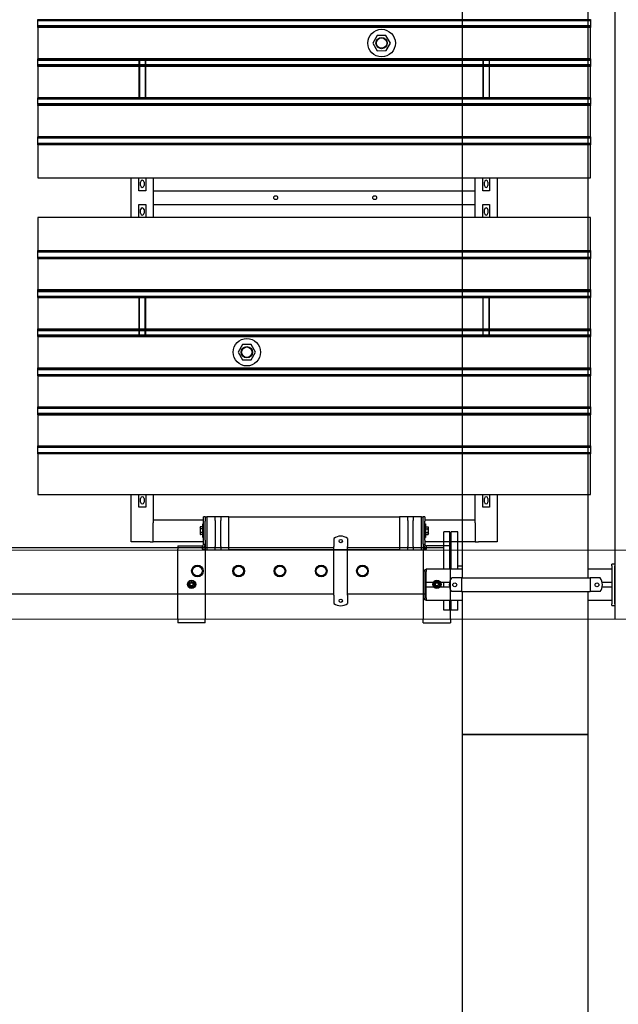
# Model space of a CAD drawing. Extents: x -89225 to 110569, y 13360 to 87647.
# Tile 268 of 478: x 47713 to 49889, y 62739 to 66316. Entities that reach past the tile are written whole.
import ezdxf

# ---------------------------------------------------------------- set-up
doc = ezdxf.new("R2010")
doc.units = 0
doc.layers.add('Beluchtingstank', color=253, linetype='Continuous')
doc.layers.add('Iv-Lines 035', color=4, linetype='Continuous')

# ---------------------------------------------------------------- blocks, each defined once
blk = doc.blocks.new('Leidingwerk beluchtingsinstallatie')
for p, q in [((1296643.7, -939945.6), (1296643.7, -936690.6)), ((1297100.9, -939945.6), (1297100.9, -936690.6)), ((1296176.2, -939802.6), (1296176.2, -939827)), ((1296226.2, -939802.6), (1296226.2, -939827)), ((1296576.2, -939912.9), (1296576.2, -939777.9)), ((1296598.2, -939777.9), (1296576.2, -939777.9)), ((1296598.2, -939912.9), (1296598.2, -939777.9)), ((1296603.2, -939912.9), (1296603.2, -939777.9)), ((1296627.2, -939777.9), (1296603.2, -939777.9)), ((1296627.2, -939912.9), (1296627.2, -939777.9)), ((1296176.2, -939836.2), (1293887.6, -939836.2)), ((1296176.2, -939827), (1296176.2, -939832)), ((1296176.2, -940008.7), (1296176.2, -939832)), ((1296226.2, -939827), (1296226.2, -939832)), ((1296226.2, -940008.7), (1296226.2, -939832)), ((1296576.2, -939836.2), (1296226.2, -939836.2)), ((1296603.2, -939811.4), (1296598.2, -939811.4)), ((1296512.3, -939912.9), (1296643.7, -939912.9)), ((1296512.3, -939912.9), (1296512.3, -939922.9)), ((1296643.7, -939903.5), (1296627.2, -939903.5)), ((1297100.9, -939912.9), (1297187.3, -939912.9)), ((1297197.3, -939895.4), (1297187.3, -939895.4)), ((1297187.3, -939901.4), (1297187.3, -939895.4)), ((1297187.3, -939901.4), (1297187.3, -940039.4)), ((1297197.3, -939895.4), (1297197.3, -939901.4)), ((1297197.3, -940039.4), (1297197.3, -939901.4)), ((1296507.3, -939921.9), (1296507.3, -939915.9)), ((1296512.3, -939915.9), (1296507.3, -939915.9)), ((1296507.3, -939921.9), (1296507.3, -940018.9)), ((1296512.3, -939962.9), (1296512.3, -939922.9)), ((1296632.8, -939945.6), (1296604.6, -939945.6)), ((1296640.8, -939945.6), (1296632.8, -939945.6)), ((1296640.8, -939945.6), (1296640.8, -939995.6)), ((1296640.8, -939945.6), (1297107.8, -939945.6)), ((1297107.8, -939945.6), (1297107.8, -939995.6)), ((1297115.8, -939945.6), (1297107.8, -939945.6)), ((1297144.1, -939945.6), (1297115.8, -939945.6)), ((1296596.6, -939962.9), (1296512.3, -939962.9)), ((1296512.3, -939977.9), (1296512.3, -939962.9)), ((1296512.3, -940017.9), (1296512.3, -939977.9)), ((1296512.3, -939977.9), (1296596.5, -939977.9)), ((1296576.2, -939977.9), (1296576.2, -939962.9)), ((1297187.3, -939962.9), (1297152.1, -939962.9)), ((1297152.2, -939977.9), (1297187.3, -939977.9)), ((1296176.2, -940004.5), (1293887.6, -940004.5)), ((1296176.2, -940008.7), (1296176.2, -940013.7)), ((1296176.2, -940013.7), (1296176.2, -940038.1)), ((1296507.3, -940004.5), (1296226.2, -940004.5)), ((1296226.2, -940008.7), (1296226.2, -940013.7)), ((1296226.2, -940013.7), (1296226.2, -940038.1)), ((1296507.3, -940024.9), (1296507.3, -940018.9)), ((1296512.3, -940017.9), (1296512.3, -940027.9)), ((1296632.8, -939995.6), (1296604.6, -939995.6)), ((1296640.8, -939995.6), (1296632.8, -939995.6)), ((1296640.8, -939995.6), (1297107.8, -939995.6)), ((1296643.7, -940514.8), (1296643.7, -939995.6)), ((1297100.9, -940514.8), (1297100.9, -939995.6)), ((1297115.8, -939995.6), (1297107.8, -939995.6)), ((1297144.1, -939995.6), (1297115.8, -939995.6)), ((1296507.3, -940024.9), (1296512.3, -940024.9)), ((1296643.7, -940027.9), (1296512.3, -940027.9)), ((1296576.2, -940062.9), (1296576.2, -940027.9)), ((1296598.2, -940062.9), (1296598.2, -940027.9)), ((1296603.2, -940029.4), (1296598.2, -940029.4)), ((1296603.2, -940062.9), (1296603.2, -940027.9)), ((1296627.2, -940062.9), (1296627.2, -940027.9)), ((1297187.3, -940027.9), (1297100.9, -940027.9)), ((1297187.3, -940045.4), (1297187.3, -940039.4)), ((1297187.3, -940045.4), (1297197.3, -940045.4)), ((1297197.3, -940039.4), (1297197.3, -940045.4)), ((1296598.2, -940062.9), (1296576.2, -940062.9)), ((1296627.2, -940062.9), (1296603.2, -940062.9)), ((1296643.7, -940514.8), (1297100.9, -940514.8)), ((1297100.9, -940514.8), (1296643.7, -940514.8)), ((1296643.7, -946370.4), (1296643.7, -940514.8)), ((1297100.9, -946370.4), (1297100.9, -940514.8))]:
    blk.add_line(p, q)
for centre, radius in [((1296201.2, -939811.9), 6), ((1295680.2, -939920.4), 21.2), ((1295680.2, -939920.4), 21.2), ((1295680.2, -939920.4), 18), ((1295830.2, -939920.4), 21.2), ((1295830.2, -939920.4), 21.2), ((1295830.2, -939920.4), 18), ((1295980.2, -939920.4), 21.2), ((1295980.2, -939920.4), 21.2), ((1295980.2, -939920.4), 18), ((1296130.2, -939920.4), 21.2), ((1296130.2, -939920.4), 21.2), ((1296130.2, -939920.4), 18), ((1296280.2, -939920.4), 21.2), ((1296280.2, -939920.4), 21.2), ((1296280.2, -939920.4), 18), ((1296615.8, -939970.6), 7), ((1297132.8, -939970.6), 7), ((1296201.2, -940028.9), 6)]:
    blk.add_circle(centre, radius)
for centre, start, end in [((1296201.2, -939833.9), 51.3178, 128.6822), ((1296635.8, -939970.6), 141.3178, 218.6822), ((1297112.8, -939970.6), 321.3178, 38.6822), ((1296201.2, -940006.9), 231.3178, 308.6822)]:
    blk.add_arc(centre, 40, start, end)
blk = doc.blocks.new('Beluchtingselementen Bosman')
for p, q in [((1287289.4, -871746.5), (1287289.4, -871745.8)), ((1287289.4, -871749.3), (1287289.4, -871746.5)), ((1289299.4, -871746.5), (1287289.4, -871746.5)), ((1287289.4, -871749.3), (1287289.4, -871750.5)), ((1287289.4, -871752.1), (1287289.4, -871750.5)), ((1289299.4, -871750.5), (1287289.4, -871750.5)), ((1287289.4, -871768.1), (1287289.4, -871752.1)), ((1289299.4, -871745.8), (1289299.4, -871746.5)), ((1289299.4, -871746.5), (1289299.4, -871749.3)), ((1289299.4, -871750.5), (1289299.4, -871749.3)), ((1289299.4, -871750.5), (1289299.4, -871752.1)), ((1289299.4, -871752.1), (1289299.4, -871768.1)), ((1287289.4, -871769.6), (1287289.4, -871768.1)), ((1289299.4, -871768.1), (1287289.4, -871768.1)), ((1287289.4, -871769.6), (1287289.4, -871770.9)), ((1289299.4, -871769.6), (1287289.4, -871769.6)), ((1287289.4, -871773.7), (1287289.4, -871770.9)), ((1287289.4, -871774.4), (1287289.4, -871773.7)), ((1289299.4, -871773.7), (1287289.4, -871773.7)), ((1287289.4, -871774.4), (1287289.4, -871887.8)), ((1289299.4, -871774.4), (1287289.4, -871774.4)), ((1289299.4, -871768.1), (1289299.4, -871769.6)), ((1289299.4, -871770.9), (1289299.4, -871769.6)), ((1289299.4, -871770.9), (1289299.4, -871773.7)), ((1289299.4, -871773.7), (1289299.4, -871774.4)), ((1289299.4, -871887.8), (1289299.4, -871774.4)), ((1288523.4, -871803.6), (1288507.6, -871831.2)), ((1288507.6, -871831.2), (1288523.6, -871858.7)), ((1288555.2, -871803.5), (1288523.4, -871803.6)), ((1288571.2, -871831), (1288555.2, -871803.5)), ((1288555.4, -871858.6), (1288571.2, -871831)), ((1288523.6, -871858.7), (1288555.4, -871858.6)), ((1287289.4, -871888.5), (1287289.4, -871887.8)), ((1289299.4, -871887.8), (1287289.4, -871887.8)), ((1287289.4, -871891.3), (1287289.4, -871888.5)), ((1289299.4, -871888.5), (1287289.4, -871888.5)), ((1287289.4, -871891.3), (1287289.4, -871892.5)), ((1287289.4, -871894.1), (1287289.4, -871892.5)), ((1289299.4, -871892.5), (1287289.4, -871892.5)), ((1287289.4, -871910.1), (1287289.4, -871894.1)), ((1289299.4, -871894.1), (1287289.4, -871894.1)), ((1287656.9, -871894.1), (1287656.9, -871910.1)), ((1287658.9, -871894.1), (1287658.9, -871910.1)), ((1287679.9, -871894.1), (1287679.9, -871910.1)), ((1287681.9, -871910.1), (1287681.9, -871894.1)), ((1288906.9, -871894.1), (1288906.9, -871910.1)), ((1288908.9, -871894.1), (1288908.9, -871910.1)), ((1288929.9, -871894.1), (1288929.9, -871910.1)), ((1288931.9, -871910.1), (1288931.9, -871894.1)), ((1289299.4, -871887.8), (1289299.4, -871888.5)), ((1289299.4, -871888.5), (1289299.4, -871891.3)), ((1289299.4, -871892.5), (1289299.4, -871891.3)), ((1289299.4, -871892.5), (1289299.4, -871894.1)), ((1289299.4, -871894.1), (1289299.4, -871910.1)), ((1287289.4, -871911.6), (1287289.4, -871910.1)), ((1289299.4, -871910.1), (1287289.4, -871910.1)), ((1287289.4, -871911.6), (1287289.4, -871912.9)), ((1289299.4, -871911.6), (1287289.4, -871911.6)), ((1287289.4, -871915.7), (1287289.4, -871912.9)), ((1287289.4, -871916.4), (1287289.4, -871915.7)), ((1289299.4, -871915.7), (1287289.4, -871915.7)), ((1287289.4, -871916.4), (1287289.4, -872029.8)), ((1289299.4, -871916.4), (1287289.4, -871916.4)), ((1287656.9, -871916.4), (1287656.9, -872029.8)), ((1287658.9, -871916.4), (1287658.9, -872029.8)), ((1287679.9, -871916.4), (1287679.9, -872029.8)), ((1287681.9, -872029.8), (1287681.9, -871916.4)), ((1288906.9, -871916.4), (1288906.9, -872029.8)), ((1288908.9, -871916.4), (1288908.9, -872029.8)), ((1288929.9, -871916.4), (1288929.9, -872029.8)), ((1288931.9, -872029.8), (1288931.9, -871916.4)), ((1289299.4, -871910.1), (1289299.4, -871911.6)), ((1289299.4, -871912.9), (1289299.4, -871911.6)), ((1289299.4, -871912.9), (1289299.4, -871915.7)), ((1289299.4, -871915.7), (1289299.4, -871916.4)), ((1289299.4, -872029.8), (1289299.4, -871916.4)), ((1287289.4, -872030.5), (1287289.4, -872029.8)), ((1289299.4, -872029.8), (1287289.4, -872029.8)), ((1287289.4, -872033.3), (1287289.4, -872030.5)), ((1289299.4, -872030.5), (1287289.4, -872030.5)), ((1287289.4, -872033.3), (1287289.4, -872034.5)), ((1289299.4, -872033.3), (1287289.4, -872033.3)), ((1287289.4, -872036.1), (1287289.4, -872034.5)), ((1289299.4, -872034.5), (1287289.4, -872034.5)), ((1287289.4, -872052.1), (1287289.4, -872036.1)), ((1289299.4, -872029.8), (1289299.4, -872030.5)), ((1289299.4, -872030.5), (1289299.4, -872033.3)), ((1289299.4, -872034.5), (1289299.4, -872033.3)), ((1289299.4, -872034.5), (1289299.4, -872036.1)), ((1289299.4, -872036.1), (1289299.4, -872052.1)), ((1287289.4, -872053.6), (1287289.4, -872052.1)), ((1289299.4, -872052.1), (1287289.4, -872052.1)), ((1287289.4, -872053.6), (1287289.4, -872054.9)), ((1289299.4, -872053.6), (1287289.4, -872053.6)), ((1287289.4, -872057.7), (1287289.4, -872054.9)), ((1287289.4, -872058.4), (1287289.4, -872057.7)), ((1289299.4, -872057.7), (1287289.4, -872057.7)), ((1287289.4, -872058.4), (1287289.4, -872171.8)), ((1289299.4, -872058.4), (1287289.4, -872058.4)), ((1289299.4, -872052.1), (1289299.4, -872053.6)), ((1289299.4, -872054.9), (1289299.4, -872053.6)), ((1289299.4, -872054.9), (1289299.4, -872057.7)), ((1289299.4, -872057.7), (1289299.4, -872058.4)), ((1289299.4, -872171.8), (1289299.4, -872058.4)), ((1287289.4, -872172.5), (1287289.4, -872171.8)), ((1289299.4, -872171.8), (1287289.4, -872171.8)), ((1287289.4, -872175.3), (1287289.4, -872172.5)), ((1289299.4, -872172.5), (1287289.4, -872172.5)), ((1287289.4, -872175.3), (1287289.4, -872176.5)), ((1287289.4, -872178.1), (1287289.4, -872176.5)), ((1289299.4, -872176.5), (1287289.4, -872176.5)), ((1287289.4, -872194.1), (1287289.4, -872178.1)), ((1289299.4, -872171.8), (1289299.4, -872172.5)), ((1289299.4, -872172.5), (1289299.4, -872175.3)), ((1289299.4, -872176.5), (1289299.4, -872175.3)), ((1289299.4, -872176.5), (1289299.4, -872178.1)), ((1289299.4, -872178.1), (1289299.4, -872194.1)), ((1287289.4, -872195.6), (1287289.4, -872194.1)), ((1287289.4, -872195.6), (1287289.4, -872196.9)), ((1289299.4, -872195.6), (1287289.4, -872195.6)), ((1287289.4, -872199.7), (1287289.4, -872196.9)), ((1287289.4, -872200.4), (1287289.4, -872199.7)), ((1289299.4, -872199.7), (1287289.4, -872199.7)), ((1287289.4, -872200.4), (1287289.4, -872321.1)), ((1289299.4, -872200.4), (1287289.4, -872200.4)), ((1289299.4, -872194.1), (1289299.4, -872195.6)), ((1289299.4, -872196.9), (1289299.4, -872195.6)), ((1289299.4, -872196.9), (1289299.4, -872199.7)), ((1289299.4, -872199.7), (1289299.4, -872200.4)), ((1289299.4, -872321.1), (1289299.4, -872200.4)), ((1287289.4, -872321.1), (1289299.4, -872321.1)), ((1287629.4, -872464.3), (1287629.4, -872321.1)), ((1287656.9, -872367.7), (1287656.9, -872321.1)), ((1287662.9, -872349.1), (1287662.9, -872336.1)), ((1287675.9, -872336.1), (1287675.9, -872349.1)), ((1287681.9, -872321.1), (1287681.9, -872367.7)), ((1287709.4, -872321.1), (1287709.4, -872464.3)), ((1288879.4, -872464.3), (1288879.4, -872321.1)), ((1288906.9, -872367.7), (1288906.9, -872321.1)), ((1288912.9, -872349.1), (1288912.9, -872336.1)), ((1288925.9, -872336.1), (1288925.9, -872349.1)), ((1288931.9, -872321.1), (1288931.9, -872367.7)), ((1288959.4, -872321.1), (1288959.4, -872464.3)), ((1287681.9, -872367.7), (1287656.9, -872367.7)), ((1287709.4, -872367.8), (1288879.4, -872367.8)), ((1288931.9, -872367.7), (1288906.9, -872367.7)), ((1287709.4, -872373.8), (1287709.4, -872417.8)), ((1288879.4, -872417.8), (1288879.4, -872373.8)), ((1287656.9, -872464.3), (1287656.9, -872417.7)), ((1287656.9, -872417.7), (1287681.9, -872417.7)), ((1287662.9, -872449.3), (1287662.9, -872436.3)), ((1287675.9, -872436.3), (1287675.9, -872449.3)), ((1287681.9, -872417.7), (1287681.9, -872464.3)), ((1287709.4, -872417.8), (1288879.4, -872417.8)), ((1288906.9, -872464.3), (1288906.9, -872417.7)), ((1288906.9, -872417.7), (1288931.9, -872417.7)), ((1288912.9, -872449.3), (1288912.9, -872436.3)), ((1288925.9, -872436.3), (1288925.9, -872449.3)), ((1288931.9, -872417.7), (1288931.9, -872464.3)), ((1289299.4, -872464.3), (1287289.4, -872464.3)), ((1287289.4, -872464.3), (1287289.4, -872585)), ((1289299.4, -872585), (1289299.4, -872464.3)), ((1287289.4, -872585.7), (1287289.4, -872585)), ((1287289.4, -872585), (1289299.4, -872585)), ((1287289.4, -872588.5), (1287289.4, -872585.7)), ((1287289.4, -872585.7), (1289299.4, -872585.7)), ((1289299.4, -872585), (1289299.4, -872585.7)), ((1289299.4, -872585.7), (1289299.4, -872588.5)), ((1287289.4, -872588.5), (1287289.4, -872589.7)), ((1287289.4, -872591.3), (1287289.4, -872589.7)), ((1287289.4, -872589.7), (1289299.4, -872589.7)), ((1287289.4, -872607.3), (1287289.4, -872591.3)), ((1287289.4, -872608.8), (1287289.4, -872607.3)), ((1287289.4, -872608.8), (1287289.4, -872610.1)), ((1287289.4, -872608.8), (1289299.4, -872608.8)), ((1287289.4, -872612.9), (1287289.4, -872610.1)), ((1287289.4, -872613.6), (1287289.4, -872612.9)), ((1287289.4, -872612.9), (1289299.4, -872612.9)), ((1287289.4, -872613.6), (1287289.4, -872727)), ((1287289.4, -872613.6), (1289299.4, -872613.6)), ((1289299.4, -872589.7), (1289299.4, -872588.5)), ((1289299.4, -872589.7), (1289299.4, -872591.3)), ((1289299.4, -872591.3), (1289299.4, -872607.3)), ((1289299.4, -872607.3), (1289299.4, -872608.8)), ((1289299.4, -872610.1), (1289299.4, -872608.8)), ((1289299.4, -872610.1), (1289299.4, -872612.9)), ((1289299.4, -872612.9), (1289299.4, -872613.6)), ((1289299.4, -872727), (1289299.4, -872613.6)), ((1287289.4, -872727.7), (1287289.4, -872727)), ((1287289.4, -872727), (1289299.4, -872727)), ((1287289.4, -872730.5), (1287289.4, -872727.7)), ((1287289.4, -872727.7), (1289299.4, -872727.7)), ((1289299.4, -872727), (1289299.4, -872727.7)), ((1289299.4, -872727.7), (1289299.4, -872730.5)), ((1287289.4, -872730.5), (1287289.4, -872731.7)), ((1287289.4, -872733.3), (1287289.4, -872731.7)), ((1287289.4, -872731.7), (1289299.4, -872731.7)), ((1287289.4, -872749.3), (1287289.4, -872733.3)), ((1287289.4, -872733.3), (1289299.4, -872733.3)), ((1287289.4, -872750.8), (1287289.4, -872749.3)), ((1287289.4, -872750.8), (1287289.4, -872752.1)), ((1287289.4, -872750.8), (1289299.4, -872750.8)), ((1287289.4, -872754.9), (1287289.4, -872752.1)), ((1287289.4, -872752.1), (1289299.4, -872752.1)), ((1287289.4, -872755.6), (1287289.4, -872754.9)), ((1287289.4, -872754.9), (1289299.4, -872754.9)), ((1287289.4, -872755.6), (1287289.4, -872869)), ((1287289.4, -872755.6), (1289299.4, -872755.6)), ((1287656.9, -872755.6), (1287656.9, -872869)), ((1287658.9, -872869), (1287658.9, -872755.6)), ((1287679.9, -872869), (1287679.9, -872755.6)), ((1287681.9, -872869), (1287681.9, -872755.6)), ((1288906.9, -872755.6), (1288906.9, -872869)), ((1288908.9, -872869), (1288908.9, -872755.6)), ((1288929.9, -872869), (1288929.9, -872755.6)), ((1288931.9, -872869), (1288931.9, -872755.6)), ((1289299.4, -872731.7), (1289299.4, -872730.5)), ((1289299.4, -872731.7), (1289299.4, -872733.3)), ((1289299.4, -872733.3), (1289299.4, -872749.3)), ((1289299.4, -872749.3), (1289299.4, -872750.8)), ((1289299.4, -872752.1), (1289299.4, -872750.8)), ((1289299.4, -872752.1), (1289299.4, -872754.9)), ((1289299.4, -872754.9), (1289299.4, -872755.6)), ((1289299.4, -872869), (1289299.4, -872755.6)), ((1287289.4, -872869.7), (1287289.4, -872869)), ((1287289.4, -872869), (1289299.4, -872869)), ((1287289.4, -872872.5), (1287289.4, -872869.7)), ((1287289.4, -872869.7), (1289299.4, -872869.7)), ((1287289.4, -872872.5), (1287289.4, -872873.7)), ((1289299.4, -872869), (1289299.4, -872869.7)), ((1289299.4, -872869.7), (1289299.4, -872872.5)), ((1289299.4, -872873.7), (1289299.4, -872872.5)), ((1287289.4, -872875.3), (1287289.4, -872873.7)), ((1287289.4, -872873.7), (1289299.4, -872873.7)), ((1287289.4, -872891.3), (1287289.4, -872875.3)), ((1287289.4, -872875.3), (1289299.4, -872875.3)), ((1287289.4, -872892.8), (1287289.4, -872891.3)), ((1287289.4, -872891.3), (1289299.4, -872891.3)), ((1287289.4, -872892.8), (1287289.4, -872894.1)), ((1287289.4, -872892.8), (1289299.4, -872892.8)), ((1287289.4, -872896.9), (1287289.4, -872894.1)), ((1287289.4, -872897.6), (1287289.4, -872896.9)), ((1287289.4, -872896.9), (1289299.4, -872896.9)), ((1287289.4, -872897.6), (1287289.4, -873011)), ((1287289.4, -872897.6), (1289299.4, -872897.6)), ((1287656.9, -872875.3), (1287656.9, -872891.3)), ((1287658.9, -872891.3), (1287658.9, -872875.3)), ((1287679.9, -872891.3), (1287679.9, -872875.3)), ((1287681.9, -872891.3), (1287681.9, -872875.3)), ((1288906.9, -872875.3), (1288906.9, -872891.3)), ((1288908.9, -872891.3), (1288908.9, -872875.3)), ((1288929.9, -872891.3), (1288929.9, -872875.3)), ((1288931.9, -872891.3), (1288931.9, -872875.3)), ((1289299.4, -872873.7), (1289299.4, -872875.3)), ((1289299.4, -872875.3), (1289299.4, -872891.3)), ((1289299.4, -872891.3), (1289299.4, -872892.8)), ((1289299.4, -872894.1), (1289299.4, -872892.8)), ((1289299.4, -872894.1), (1289299.4, -872896.9)), ((1289299.4, -872896.9), (1289299.4, -872897.6)), ((1289299.4, -873011), (1289299.4, -872897.6)), ((1288033.4, -872926.8), (1288017.6, -872954.4)), ((1288065.2, -872926.7), (1288033.4, -872926.8)), ((1288081.2, -872954.2), (1288065.2, -872926.7)), ((1288017.6, -872954.4), (1288033.6, -872981.9)), ((1288065.4, -872981.8), (1288081.2, -872954.2)), ((1287289.4, -873011.7), (1287289.4, -873011)), ((1287289.4, -873011), (1289299.4, -873011)), ((1287289.4, -873014.5), (1287289.4, -873011.7)), ((1287289.4, -873011.7), (1289299.4, -873011.7)), ((1287289.4, -873014.5), (1287289.4, -873015.7)), ((1287289.4, -873017.3), (1287289.4, -873015.7)), ((1287289.4, -873015.7), (1289299.4, -873015.7)), ((1288033.6, -872981.9), (1288065.4, -872981.8)), ((1289299.4, -873011), (1289299.4, -873011.7)), ((1289299.4, -873011.7), (1289299.4, -873014.5)), ((1289299.4, -873015.7), (1289299.4, -873014.5)), ((1289299.4, -873015.7), (1289299.4, -873017.3)), ((1287289.4, -873033.3), (1287289.4, -873017.3)), ((1287289.4, -873017.3), (1289299.4, -873017.3)), ((1287289.4, -873034.8), (1287289.4, -873033.3)), ((1287289.4, -873034.8), (1287289.4, -873036.1)), ((1287289.4, -873034.8), (1289299.4, -873034.8)), ((1287289.4, -873038.9), (1287289.4, -873036.1)), ((1287289.4, -873039.6), (1287289.4, -873038.9)), ((1287289.4, -873038.9), (1289299.4, -873038.9)), ((1287289.4, -873039.6), (1287289.4, -873153)), ((1287289.4, -873039.6), (1289299.4, -873039.6)), ((1289299.4, -873017.3), (1289299.4, -873033.3)), ((1289299.4, -873033.3), (1289299.4, -873034.8)), ((1289299.4, -873036.1), (1289299.4, -873034.8)), ((1289299.4, -873036.1), (1289299.4, -873038.9)), ((1289299.4, -873038.9), (1289299.4, -873039.6)), ((1289299.4, -873153), (1289299.4, -873039.6)), ((1287289.4, -873153.7), (1287289.4, -873153)), ((1287289.4, -873153), (1289299.4, -873153)), ((1287289.4, -873156.5), (1287289.4, -873153.7)), ((1287289.4, -873153.7), (1289299.4, -873153.7)), ((1287289.4, -873156.5), (1287289.4, -873157.7)), ((1287289.4, -873159.3), (1287289.4, -873157.7)), ((1287289.4, -873157.7), (1289299.4, -873157.7)), ((1289299.4, -873153), (1289299.4, -873153.7)), ((1289299.4, -873153.7), (1289299.4, -873156.5)), ((1289299.4, -873157.7), (1289299.4, -873156.5)), ((1289299.4, -873157.7), (1289299.4, -873159.3)), ((1287289.4, -873175.3), (1287289.4, -873159.3)), ((1287289.4, -873176.8), (1287289.4, -873175.3)), ((1287289.4, -873175.3), (1289299.4, -873175.3)), ((1287289.4, -873176.8), (1287289.4, -873178.1)), ((1287289.4, -873176.8), (1289299.4, -873176.8)), ((1287289.4, -873180.9), (1287289.4, -873178.1)), ((1287289.4, -873178.1), (1289299.4, -873178.1)), ((1287289.4, -873181.6), (1287289.4, -873180.9)), ((1287289.4, -873180.9), (1289299.4, -873180.9)), ((1287289.4, -873181.6), (1287289.4, -873295)), ((1287289.4, -873181.6), (1289299.4, -873181.6)), ((1289299.4, -873159.3), (1289299.4, -873175.3)), ((1289299.4, -873175.3), (1289299.4, -873176.8)), ((1289299.4, -873178.1), (1289299.4, -873176.8)), ((1289299.4, -873178.1), (1289299.4, -873180.9)), ((1289299.4, -873180.9), (1289299.4, -873181.6)), ((1289299.4, -873295), (1289299.4, -873181.6)), ((1287289.4, -873295.7), (1287289.4, -873295)), ((1287289.4, -873295), (1289299.4, -873295)), ((1287289.4, -873298.5), (1287289.4, -873295.7)), ((1287289.4, -873295.7), (1289299.4, -873295.7)), ((1287289.4, -873298.5), (1287289.4, -873299.7)), ((1287289.4, -873298.5), (1289299.4, -873298.5)), ((1287289.4, -873301.3), (1287289.4, -873299.7)), ((1287289.4, -873299.7), (1289299.4, -873299.7)), ((1287289.4, -873317.3), (1287289.4, -873301.3)), ((1289299.4, -873295), (1289299.4, -873295.7)), ((1289299.4, -873295.7), (1289299.4, -873298.5)), ((1289299.4, -873299.7), (1289299.4, -873298.5)), ((1289299.4, -873299.7), (1289299.4, -873301.3)), ((1289299.4, -873301.3), (1289299.4, -873317.3)), ((1287289.4, -873318.8), (1287289.4, -873317.3)), ((1287289.4, -873318.8), (1287289.4, -873320.1)), ((1287289.4, -873318.8), (1289299.4, -873318.8)), ((1287289.4, -873322.9), (1287289.4, -873320.1)), ((1287289.4, -873323.6), (1287289.4, -873322.9)), ((1287289.4, -873322.9), (1289299.4, -873322.9)), ((1287289.4, -873323.6), (1287289.4, -873471.1)), ((1289299.4, -873317.3), (1289299.4, -873318.8)), ((1289299.4, -873320.1), (1289299.4, -873318.8)), ((1289299.4, -873320.1), (1289299.4, -873322.9)), ((1289299.4, -873322.9), (1289299.4, -873323.6)), ((1289299.4, -873471.1), (1289299.4, -873323.6)), ((1287289.4, -873471.1), (1289299.4, -873471.1)), ((1287629.4, -873642.8), (1287629.4, -873471.1)), ((1287656.9, -873517.7), (1287656.9, -873471.1)), ((1287681.9, -873471.1), (1287681.9, -873517.7)), ((1287709.4, -873471.1), (1287709.4, -873562.8)), ((1288879.4, -873562.8), (1288879.4, -873471.1)), ((1288906.9, -873517.7), (1288906.9, -873471.1)), ((1288931.9, -873471.1), (1288931.9, -873517.7)), ((1288959.4, -873471.1), (1288959.4, -873642.8)), ((1287662.9, -873499.1), (1287662.9, -873486.1)), ((1287675.9, -873486.1), (1287675.9, -873499.1)), ((1288912.9, -873499.1), (1288912.9, -873486.1)), ((1288925.9, -873486.1), (1288925.9, -873499.1)), ((1287681.9, -873517.7), (1287656.9, -873517.7)), ((1288931.9, -873517.7), (1288906.9, -873517.7)), ((1287709.4, -873562.8), (1287892.4, -873562.8)), ((1287709.4, -873562.8), (1287709.4, -873574.8)), ((1287709.4, -873642.8), (1287709.4, -873574.8)), ((1287889.4, -873627.8), (1287889.4, -873577.8)), ((1287892.4, -873577.8), (1287889.4, -873577.8)), ((1287892.4, -873567.8), (1287892.4, -873552.8)), ((1287898.4, -873552.8), (1287892.4, -873552.8)), ((1287892.4, -873637.3), (1287892.4, -873567.8)), ((1287898.4, -873552.8), (1287904.4, -873552.8)), ((1287898.4, -873552.8), (1287898.4, -873567.8)), ((1287898.4, -873637.3), (1287898.4, -873567.8)), ((1287934.4, -873552.8), (1287904.4, -873552.8)), ((1287904.4, -873552.8), (1287904.4, -873672.8)), ((1287934.4, -873558.2), (1287934.4, -873552.8)), ((1287954.4, -873552.8), (1287934.4, -873552.8)), ((1287934.4, -873565.2), (1287934.4, -873558.2)), ((1287934.4, -873565.2), (1287934.4, -873660.4)), ((1287984.4, -873552.8), (1287954.4, -873552.8)), ((1287954.4, -873552.8), (1287954.4, -873558.2)), ((1287954.4, -873558.2), (1287954.4, -873565.2)), ((1287954.4, -873660.4), (1287954.4, -873565.2)), ((1287984.4, -873552.8), (1288604.4, -873552.8)), ((1287984.4, -873672.8), (1287984.4, -873552.8)), ((1288634.4, -873552.8), (1288604.4, -873552.8)), ((1288604.4, -873552.8), (1288604.4, -873672.8)), ((1288654.4, -873552.8), (1288634.4, -873552.8)), ((1288634.4, -873558.2), (1288634.4, -873552.8)), ((1288634.4, -873565.2), (1288634.4, -873558.2)), ((1288634.4, -873565.2), (1288634.4, -873660.4)), ((1288684.4, -873552.8), (1288654.4, -873552.8)), ((1288654.4, -873552.8), (1288654.4, -873558.2)), ((1288654.4, -873558.2), (1288654.4, -873565.2)), ((1288654.4, -873660.4), (1288654.4, -873565.2)), ((1288684.4, -873672.8), (1288684.4, -873552.8)), ((1288684.4, -873552.8), (1288690.4, -873552.8)), ((1288696.4, -873552.8), (1288690.4, -873552.8)), ((1288690.4, -873567.8), (1288690.4, -873552.8)), ((1288690.4, -873637.3), (1288690.4, -873567.8)), ((1288696.4, -873552.8), (1288696.4, -873567.8)), ((1288696.4, -873562.8), (1288879.4, -873562.8)), ((1288696.4, -873637.3), (1288696.4, -873567.8)), ((1288696.4, -873577.8), (1288699.4, -873577.8)), ((1288699.4, -873577.8), (1288699.4, -873627.8)), ((1288879.4, -873574.8), (1288879.4, -873562.8)), ((1288879.4, -873574.8), (1288879.4, -873642.8)), ((1287879.4, -873590.8), (1287880.5, -873588.9)), ((1287879.4, -873590.8), (1287879.4, -873592.4)), ((1287879.4, -873592.4), (1287879.4, -873602.8)), ((1287879.4, -873602.8), (1287879.4, -873613.2)), ((1287879.4, -873613.2), (1287879.4, -873614.8)), ((1287879.4, -873614.8), (1287880.5, -873616.6)), ((1287888.6, -873588.9), (1287880.5, -873588.9)), ((1287888.6, -873595.9), (1287880.5, -873595.9)), ((1287888.6, -873609.7), (1287880.5, -873609.7)), ((1287888.6, -873616.6), (1287880.5, -873616.6)), ((1287888.6, -873588.9), (1287888.6, -873595.9)), ((1287888.6, -873591.8), (1287889.4, -873591.8)), ((1287888.6, -873595.9), (1287888.6, -873609.7)), ((1287888.6, -873609.7), (1287888.6, -873616.6)), ((1287888.6, -873613.8), (1287889.4, -873613.8)), ((1288700.2, -873591.8), (1288699.4, -873591.8)), ((1288700.2, -873613.8), (1288699.4, -873613.8)), ((1288700.2, -873595.9), (1288700.2, -873588.9)), ((1288700.2, -873588.9), (1288708.3, -873588.9)), ((1288700.2, -873609.7), (1288700.2, -873595.9)), ((1288700.2, -873595.9), (1288708.3, -873595.9)), ((1288700.2, -873609.7), (1288708.3, -873609.7)), ((1288700.2, -873616.6), (1288700.2, -873609.7)), ((1288700.2, -873616.6), (1288708.3, -873616.6)), ((1288709.4, -873590.8), (1288708.3, -873588.9)), ((1288709.4, -873614.8), (1288708.3, -873616.6)), ((1288709.4, -873592.4), (1288709.4, -873590.8)), ((1288709.4, -873602.8), (1288709.4, -873592.4)), ((1288709.4, -873613.2), (1288709.4, -873602.8)), ((1288709.4, -873614.8), (1288709.4, -873613.2)), ((1287697.4, -873642.8), (1287629.4, -873642.8)), ((1287697.4, -873642.8), (1287709.4, -873642.8)), ((1287892.4, -873642.8), (1287709.4, -873642.8)), ((1287798.4, -873658.3), (1287798.4, -873670.3)), ((1287798.4, -873658.3), (1287886.4, -873658.3)), ((1287886.4, -873658.3), (1287886.4, -873670.3)), ((1287892.4, -873627.8), (1287889.4, -873627.8)), ((1287892.4, -873652.3), (1287892.4, -873637.3)), ((1287892.4, -873652.3), (1287898.4, -873652.3)), ((1287898.4, -873637.3), (1287898.4, -873652.3)), ((1287898.4, -873652.3), (1287898.4, -873670.3)), ((1288690.4, -873652.3), (1288690.4, -873637.3)), ((1288690.4, -873652.3), (1288690.4, -873670.3)), ((1288690.4, -873652.3), (1288696.4, -873652.3)), ((1288696.4, -873627.8), (1288699.4, -873627.8)), ((1288696.4, -873637.3), (1288696.4, -873652.3)), ((1288879.4, -873642.8), (1288696.4, -873642.8)), ((1288790.4, -873658.3), (1288702.4, -873658.3)), ((1288702.4, -873670.3), (1288702.4, -873658.3)), ((1288790.4, -873658.3), (1288790.4, -873670.3)), ((1288879.4, -873642.8), (1288891.4, -873642.8)), ((1288959.4, -873642.8), (1288891.4, -873642.8)), ((1287798.4, -873925.3), (1287798.4, -873670.3)), ((1287886.4, -873670.3), (1287898.4, -873670.3)), ((1287898.4, -873670.3), (1287898.4, -873925.3)), ((1287898.4, -873672.8), (1287904.4, -873672.8)), ((1287904.4, -873672.8), (1287934.4, -873672.8)), ((1287934.4, -873667.4), (1287934.4, -873660.4)), ((1287934.4, -873672.8), (1287934.4, -873667.4)), ((1287934.4, -873672.8), (1287954.4, -873672.8)), ((1287954.4, -873660.4), (1287954.4, -873667.4)), ((1287954.4, -873667.4), (1287954.4, -873672.8)), ((1287954.4, -873672.8), (1287984.4, -873672.8)), ((1288604.4, -873672.8), (1287984.4, -873672.8)), ((1288604.4, -873672.8), (1288634.4, -873672.8)), ((1288634.4, -873667.4), (1288634.4, -873660.4)), ((1288634.4, -873672.8), (1288634.4, -873667.4)), ((1288634.4, -873672.8), (1288654.4, -873672.8)), ((1288654.4, -873660.4), (1288654.4, -873667.4)), ((1288654.4, -873667.4), (1288654.4, -873672.8)), ((1288654.4, -873672.8), (1288684.4, -873672.8)), ((1288684.4, -873672.8), (1288690.4, -873672.8)), ((1288690.4, -873670.3), (1288690.4, -873925.3)), ((1288702.4, -873670.3), (1288690.4, -873670.3)), ((1288790.4, -873925.3), (1288790.4, -873670.3)), ((1287798.4, -873925.3), (1287798.4, -873937.3)), ((1287898.4, -873937.3), (1287798.4, -873937.3)), ((1287898.4, -873937.3), (1287898.4, -873925.3)), ((1288690.4, -873937.3), (1288690.4, -873925.3)), ((1288690.4, -873937.3), (1288790.4, -873937.3)), ((1288790.4, -873925.3), (1288790.4, -873937.3))]:
    blk.add_line(p, q)
for centre, radius in [((1288539.4, -871831.1), 50), ((1288539.4, -871831.1), 20.5), ((1288539.4, -871831.1), 19), ((1288154.4, -872392.8), 7), ((1288514.4, -872392.8), 7), ((1288049.4, -872954.3), 50), ((1288049.4, -872954.3), 20.5), ((1288049.4, -872954.3), 19), ((1287848.4, -873797.8), 15), ((1287848.4, -873797.8), 8), ((1287848.4, -873797.8), 5.9), ((1288740.4, -873797.8), 15), ((1288740.4, -873797.8), 8), ((1288740.4, -873797.8), 5.9)]:
    blk.add_circle(centre, radius)
for centre, radius, start, end in [((1287669.4, -872336.1), 6.5, 360, 180), ((1288919.4, -872336.1), 6.5, 0, 180), ((1287669.4, -872349.1), 6.5, 180, 360), ((1288919.4, -872349.1), 6.5, 180, 0), ((1287669.4, -872436.3), 6.5, 0, 180), ((1288919.4, -872436.3), 6.5, 360, 180), ((1287669.4, -872449.3), 6.5, 180, 0), ((1288919.4, -872449.3), 6.5, 180, 360), ((1287669.4, -873486.1), 6.5, 360, 180), ((1288919.4, -873486.1), 6.5, 0, 180), ((1287669.4, -873499.1), 6.5, 180, 360), ((1288919.4, -873499.1), 6.5, 180, 0), ((1287886.4, -873652.3), 6, 270, 0), ((1287886.4, -873652.3), 12, 270, 0), ((1288702.4, -873652.3), 12, 180, 270), ((1288702.4, -873652.3), 6, 180, 270), ((1287848.4, -873797.8), 13.4, 176.2081, 183.7919), ((1287848.4, -873797.8), 12, 150, 210), ((1287848.4, -873797.8), 12, 90, 150), ((1287848.4, -873797.8), 13.4, 116.2081, 123.7919), ((1287848.4, -873797.8), 6.9, 150.4082, 209.5918), ((1287848.4, -873797.8), 6.9, 149.5918, 150.4082), ((1287848.4, -873797.8), 6.9, 209.5918, 210.4082), ((1287848.4, -873797.8), 6.9, 90.4082, 149.5918), ((1287848.4, -873797.8), 6.9, 210.4082, 269.5918), ((1287848.4, -873797.8), 12, 30, 90), ((1287848.4, -873797.8), 6.9, 89.5918, 90.4082), ((1287848.4, -873797.8), 6.9, 30.4082, 89.5918), ((1287848.4, -873797.8), 6.9, 270.4082, 329.5918), ((1287848.4, -873797.8), 13.4, 56.2081, 63.7919), ((1287848.4, -873797.8), 6.9, 29.5918, 30.4082), ((1287848.4, -873797.8), 6.9, 330.4082, 29.5918), ((1287848.4, -873797.8), 6.9, 329.5918, 330.4082), ((1287848.4, -873797.8), 12, 330, 30), ((1287848.4, -873797.8), 13.4, 356.2081, 3.7919), ((1288740.4, -873797.8), 13.4, 176.2081, 183.7919), ((1288740.4, -873797.8), 12, 150, 210), ((1288740.4, -873797.8), 12, 90, 150), ((1288740.4, -873797.8), 13.4, 116.2081, 123.7919), ((1288740.4, -873797.8), 6.9, 150.4082, 209.5918), ((1288740.4, -873797.8), 6.9, 149.5918, 150.4082), ((1288740.4, -873797.8), 6.9, 209.5918, 210.4082), ((1288740.4, -873797.8), 6.9, 90.4082, 149.5918), ((1288740.4, -873797.8), 6.9, 210.4082, 269.5918), ((1288740.4, -873797.8), 12, 30, 90), ((1288740.4, -873797.8), 6.9, 89.5918, 90.4082), ((1288740.4, -873797.8), 6.9, 30.4082, 89.5918), ((1288740.4, -873797.8), 6.9, 270.4082, 329.5918), ((1288740.4, -873797.8), 13.4, 56.2081, 63.7919), ((1288740.4, -873797.8), 6.9, 29.5918, 30.4082), ((1288740.4, -873797.8), 6.9, 330.4082, 29.5918), ((1288740.4, -873797.8), 6.9, 329.5918, 330.4082), ((1288740.4, -873797.8), 12, 330, 30), ((1288740.4, -873797.8), 13.4, 356.2081, 3.7919), ((1287848.4, -873797.8), 12, 210, 270), ((1287848.4, -873797.8), 13.4, 236.2081, 243.7919), ((1287848.4, -873797.8), 12, 270, 330), ((1287848.4, -873797.8), 6.9, 269.5918, 270.4082), ((1287848.4, -873797.8), 13.4, 296.2081, 303.7919), ((1288740.4, -873797.8), 12, 210, 270), ((1288740.4, -873797.8), 13.4, 236.2081, 243.7919), ((1288740.4, -873797.8), 12, 270, 330), ((1288740.4, -873797.8), 6.9, 269.5918, 270.4082), ((1288740.4, -873797.8), 13.4, 296.2081, 303.7919)]:
    blk.add_arc(centre, radius, start, end)
for points, weights in [([(1287880.5, -873588.9), (1287879.4, -873590.8), (1287879.4, -873592.4)], [1, 1.0379548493, 1]), ([(1287879.4, -873592.4), (1287879.4, -873594), (1287880.5, -873595.9)], [1, 1.0379548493, 1]), ([(1287880.5, -873595.9), (1287879.4, -873599.6), (1287879.4, -873602.8)], [1, 1.0379548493, 1]), ([(1287879.4, -873602.8), (1287879.4, -873606), (1287880.5, -873609.7)], [1, 1.0379548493, 1]), ([(1287880.5, -873609.7), (1287879.4, -873611.6), (1287879.4, -873613.2)], [1, 1.0379548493, 1]), ([(1287879.4, -873613.2), (1287879.4, -873614.8), (1287880.5, -873616.6)], [1, 1.0379548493, 1]), ([(1288709.4, -873592.4), (1288709.4, -873590.8), (1288708.3, -873588.9)], [1, 1.0379548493, 1]), ([(1288708.3, -873595.9), (1288709.4, -873594), (1288709.4, -873592.4)], [1, 1.0379548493, 1]), ([(1288709.4, -873602.8), (1288709.4, -873599.6), (1288708.3, -873595.9)], [1, 1.0379548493, 1]), ([(1288708.3, -873609.7), (1288709.4, -873606), (1288709.4, -873602.8)], [1, 1.0379548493, 1]), ([(1288709.4, -873613.2), (1288709.4, -873611.6), (1288708.3, -873609.7)], [1, 1.0379548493, 1]), ([(1288708.3, -873616.6), (1288709.4, -873614.8), (1288709.4, -873613.2)], [1, 1.0379548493, 1]), ([(1287838, -873791.8), (1287836.6, -873794.2), (1287835.1, -873796.9)], [1, 1.02824688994, 1]), ([(1287835.1, -873798.7), (1287836.6, -873801.4), (1287838, -873803.8)], [1, 1.02824688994, 1]), ([(1287841, -873786.7), (1287839.4, -873789.4), (1287838, -873791.8)], [1, 1.02824688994, 1]), ([(1287842.4, -873794.4), (1287842.4, -873797.8), (1287842.4, -873801.2)], [1, 1.15, 1]), ([(1287848.4, -873785.8), (1287845.6, -873785.8), (1287842.5, -873785.8)], [1, 1.02824688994, 1]), ([(1287848.4, -873790.9), (1287845.4, -873792.6), (1287842.5, -873794.3)], [1, 1.15, 1]), ([(1287842.5, -873801.3), (1287845.4, -873803), (1287848.4, -873804.7)], [1, 1.15, 1]), ([(1287854.3, -873785.8), (1287851.2, -873785.8), (1287848.4, -873785.8)], [1, 1.02824688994, 1]), ([(1287854.4, -873794.3), (1287851.4, -873792.6), (1287848.5, -873790.9)], [1, 1.15, 1]), ([(1287848.5, -873804.7), (1287851.4, -873803), (1287854.4, -873801.3)], [1, 1.15, 1]), ([(1287854.4, -873801.2), (1287854.4, -873797.8), (1287854.4, -873794.4)], [1, 1.15, 1]), ([(1287858.8, -873791.8), (1287857.4, -873789.4), (1287855.9, -873786.7)], [1, 1.02824688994, 1]), ([(1287861.8, -873796.9), (1287860.2, -873794.2), (1287858.8, -873791.8)], [1, 1.02824688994, 1]), ([(1287858.8, -873803.8), (1287860.2, -873801.4), (1287861.8, -873798.7)], [1, 1.02824688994, 1]), ([(1288730, -873791.8), (1288728.6, -873794.2), (1288727.1, -873796.9)], [1, 1.02824688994, 1]), ([(1288727.1, -873798.7), (1288728.6, -873801.4), (1288730, -873803.8)], [1, 1.02824688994, 1]), ([(1288733, -873786.7), (1288731.4, -873789.4), (1288730, -873791.8)], [1, 1.02824688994, 1]), ([(1288734.4, -873794.4), (1288734.4, -873797.8), (1288734.4, -873801.2)], [1, 1.15, 1]), ([(1288740.4, -873785.8), (1288737.6, -873785.8), (1288734.5, -873785.8)], [1, 1.02824688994, 1]), ([(1288740.4, -873790.9), (1288737.4, -873792.6), (1288734.5, -873794.3)], [1, 1.15, 1]), ([(1288734.5, -873801.3), (1288737.4, -873803), (1288740.4, -873804.7)], [1, 1.15, 1]), ([(1288746.3, -873785.8), (1288743.2, -873785.8), (1288740.4, -873785.8)], [1, 1.02824688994, 1]), ([(1288746.4, -873794.3), (1288743.4, -873792.6), (1288740.5, -873790.9)], [1, 1.15, 1]), ([(1288740.5, -873804.7), (1288743.4, -873803), (1288746.4, -873801.3)], [1, 1.15, 1]), ([(1288746.4, -873801.2), (1288746.4, -873797.8), (1288746.4, -873794.4)], [1, 1.15, 1]), ([(1288750.8, -873791.8), (1288749.4, -873789.4), (1288747.9, -873786.7)], [1, 1.02824688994, 1]), ([(1288753.8, -873796.9), (1288752.2, -873794.2), (1288750.8, -873791.8)], [1, 1.02824688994, 1]), ([(1288750.8, -873803.8), (1288752.2, -873801.4), (1288753.8, -873798.7)], [1, 1.02824688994, 1]), ([(1287838, -873803.8), (1287839.4, -873806.2), (1287841, -873808.9)], [1, 1.02824688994, 1]), ([(1287842.5, -873809.8), (1287845.6, -873809.8), (1287848.4, -873809.8)], [1, 1.02824688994, 1]), ([(1287848.4, -873809.8), (1287851.2, -873809.8), (1287854.3, -873809.8)], [1, 1.02824688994, 1]), ([(1287855.9, -873808.9), (1287857.4, -873806.2), (1287858.8, -873803.8)], [1, 1.02824688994, 1]), ([(1288730, -873803.8), (1288731.4, -873806.2), (1288733, -873808.9)], [1, 1.02824688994, 1]), ([(1288734.5, -873809.8), (1288737.6, -873809.8), (1288740.4, -873809.8)], [1, 1.02824688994, 1]), ([(1288740.4, -873809.8), (1288743.2, -873809.8), (1288746.3, -873809.8)], [1, 1.02824688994, 1]), ([(1288747.9, -873808.9), (1288749.4, -873806.2), (1288750.8, -873803.8)], [1, 1.02824688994, 1])]:
    blk.add_rational_spline(points, weights, degree=2)

msp = doc.modelspace()

# ---------------------------------------------------------------- linework, layer by layer
at = {"layer": 'Beluchtingstank', "lineweight": 9, "ltscale": 0.01}
for p in [(30135.9, 64388.1), (53025.9, 64388.1)]:
    msp.add_line(p, (49875.9, 64388.1), dxfattribs=at)
msp.add_lwpolyline([(30135.9, 64138.1), (49875.9, 64138.1), (53025.9, 64138.1, 1), (53025.9, 77587.7), (49875.9, 77587.7), (30135.9, 77587.7)], format="xyb", dxfattribs=at)
msp.add_lwpolyline([(30135.9, 64138.1), (49875.9, 64138.1), (53025.9, 64138.1, 1), (53025.9, 77587.7), (49875.9, 77587.7), (30135.9, 77587.7)], format="xyb", dxfattribs=at)
at = {"layer": 'Iv-Lines 035'}
msp.add_line((49875.9, 77587.7), (49875.9, 64138.1), dxfattribs=at)

# ---------------------------------------------------------------- block references
for name, p in [('Leidingwerk beluchtingsinstallatie', (-1247321.4, 1004233.5)), ('Beluchtingselementen Bosman', (-1239510.9, 938062.2))]:
    msp.add_blockref(name, p, dxfattribs=at)

doc.saveas('drawing.dxf')
